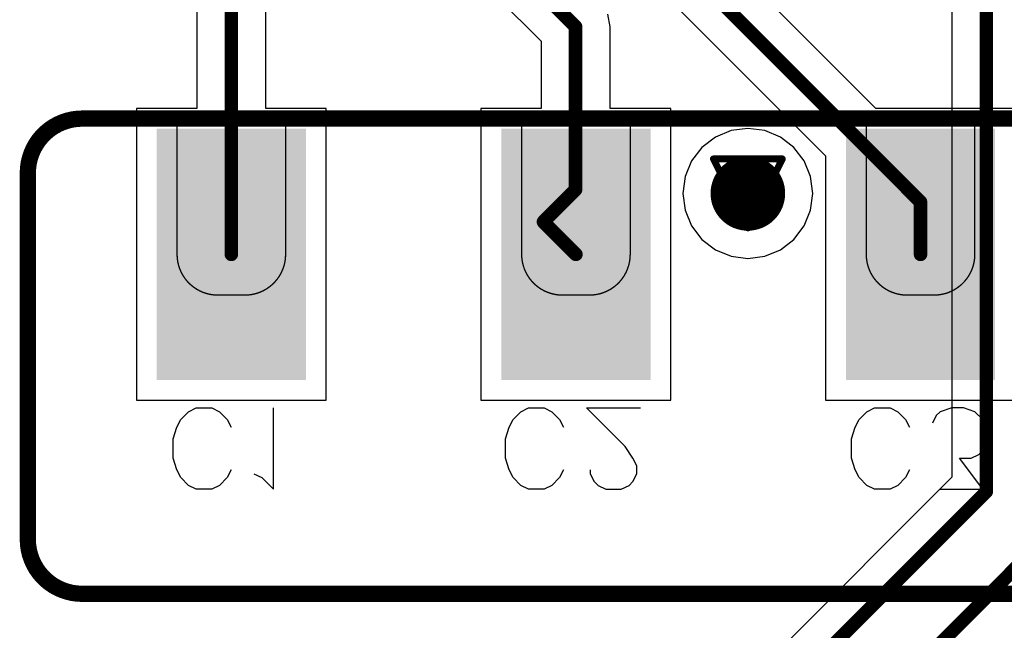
# Model space of a CAD drawing. Header units: millimetres. Extents: x 138 to 555, y 26 to 334.
# Tile 646 of 656: x 307.34 to 314.6, y 281.77 to 286.27. Entities that reach past the tile are written whole.
import ezdxf

# ---------------------------------------------------------------- set-up
doc = ezdxf.new("R2010")
doc.units = ezdxf.units.MM
for name, color, linetype in [('BottomLayer', 5, 'Continuous'), ('BottomOverlay', 54, 'Continuous'), ('BottomPaste', 16, 'Continuous'), ('BottomSolder', 6, 'Continuous'), ('DrillDrawing', 1, 'Continuous'), ('Mechanical30', 56, 'Continuous'), ('MidLayer1', 16, 'Continuous'), ('MidLayer2', 76, 'Continuous'), ('MidLayer3', 90, 'Continuous'), ('MidLayer4', 156, 'Continuous'), ('MultiLayer', 9, 'Continuous'), ('TopLayer', 1, 'Continuous'), ('ViaHoleLayer', 16, 'Continuous')]:
    doc.layers.add(name, color=color, linetype=linetype)

# ---------------------------------------------------------------- blocks, each defined once
blk = doc.blocks.new('CON_SMARTCARD_CONCRAFT_093A_65_08A_B_516')
at = {"layer": 'BottomLayer'}
for points in [[(-7.42, -26.095), (-7.42, -27.845), (-6.42, -26.095), (-6.42, -27.845)], [(-4.88, -26.095), (-4.88, -27.845), (-3.88, -26.095), (-3.88, -27.845)], [(-2.34, -26.095), (-2.34, -27.845), (-1.34, -26.095), (-1.34, -27.845)]]:
    blk.add_solid(points, dxfattribs=at)
at = {"layer": 'BottomOverlay'}
for p, q in [((-7.2929, -28.1857), (-7.2357, -28.1286)), ((-7.2357, -28.1286), (-7.1786, -28.1)), ((-7.1786, -28.1), (-7.0643, -28.1)), ((-7.0643, -28.1), (-7.0072, -28.1286)), ((-7.0072, -28.1286), (-6.9501, -28.1857)), ((-6.6102, -28.6999), (-6.6102, -28.1)), ((-4.8429, -28.1857), (-4.7857, -28.1286)), ((-4.7857, -28.1286), (-4.7286, -28.1)), ((-4.7286, -28.1), (-4.6143, -28.1)), ((-4.6143, -28.1), (-4.5572, -28.1286)), ((-4.5572, -28.1286), (-4.5001, -28.1857)), ((-4.0173, -28.3857), (-4.303, -28.1)), ((-4.303, -28.1), (-3.9031, -28.1)), ((-2.2929, -28.1857), (-2.2357, -28.1286)), ((-2.2357, -28.1286), (-2.1786, -28.1)), ((-2.1786, -28.1), (-2.0643, -28.1)), ((-2.0643, -28.1), (-2.0072, -28.1286)), ((-2.0072, -28.1286), (-1.9501, -28.1857)), ((-1.7244, -28.1571), (-1.753, -28.2143)), ((-1.6959, -28.1286), (-1.7244, -28.1571)), ((-1.6102, -28.1), (-1.6959, -28.1286)), ((-1.5245, -28.1), (-1.6102, -28.1)), ((-1.4388, -28.1286), (-1.5245, -28.1)), ((-1.3816, -28.1857), (-1.4388, -28.1286)), ((-7.3214, -28.2428), (-7.2929, -28.1857)), ((-6.9501, -28.1857), (-6.9215, -28.2428)), ((-4.8714, -28.2428), (-4.8429, -28.1857)), ((-4.5001, -28.1857), (-4.4715, -28.2428)), ((-2.3214, -28.2428), (-2.2929, -28.1857)), ((-1.9501, -28.1857), (-1.9215, -28.2428)), ((-1.3531, -28.2714), (-1.3816, -28.1857)), ((-7.35, -28.3285), (-7.3214, -28.2428)), ((-4.9, -28.3285), (-4.8714, -28.2428)), ((-2.35, -28.3285), (-2.3214, -28.2428)), ((-1.3531, -28.3285), (-1.3531, -28.2714)), ((-7.35, -28.4713), (-7.35, -28.3285)), ((-4.9, -28.4713), (-4.9, -28.3285)), ((-2.35, -28.4713), (-2.35, -28.3285)), ((-1.3816, -28.4142), (-1.3531, -28.3285)), ((-3.9602, -28.4713), (-4.0173, -28.3857)), ((-1.4673, -28.4713), (-1.4102, -28.4428)), ((-1.4102, -28.4428), (-1.3816, -28.4142)), ((-7.3214, -28.557), (-7.35, -28.4713)), ((-4.8714, -28.557), (-4.9, -28.4713)), ((-3.9316, -28.5285), (-3.9602, -28.4713)), ((-2.3214, -28.557), (-2.35, -28.4713)), ((-1.3816, -28.6999), (-1.553, -28.4713)), ((-1.553, -28.4713), (-1.4673, -28.4713)), ((-7.2929, -28.6142), (-7.3214, -28.557)), ((-6.9215, -28.557), (-6.9501, -28.6142)), ((-6.753, -28.5856), (-6.6959, -28.6142)), ((-4.8429, -28.6142), (-4.8714, -28.557)), ((-4.4715, -28.557), (-4.5001, -28.6142)), ((-4.2744, -28.557), (-4.2744, -28.5856)), ((-4.2744, -28.5856), (-4.2459, -28.6427)), ((-3.9602, -28.6427), (-3.9316, -28.5856)), ((-3.9316, -28.5856), (-3.9316, -28.5285)), ((-2.2929, -28.6142), (-2.3214, -28.557)), ((-1.9215, -28.557), (-1.9501, -28.6142)), ((-7.2357, -28.6713), (-7.2929, -28.6142)), ((-6.9501, -28.6142), (-7.0072, -28.6713)), ((-6.6959, -28.6142), (-6.6102, -28.6999)), ((-4.7857, -28.6713), (-4.8429, -28.6142)), ((-4.5001, -28.6142), (-4.5572, -28.6713)), ((-4.2459, -28.6427), (-4.2173, -28.6713)), ((-3.9888, -28.6713), (-3.9602, -28.6427)), ((-2.2357, -28.6713), (-2.2929, -28.6142)), ((-1.9501, -28.6142), (-2.0072, -28.6713)), ((-7.1786, -28.6999), (-7.2357, -28.6713)), ((-7.0643, -28.6999), (-7.1786, -28.6999)), ((-7.0072, -28.6713), (-7.0643, -28.6999)), ((-4.7286, -28.6999), (-4.7857, -28.6713)), ((-4.6143, -28.6999), (-4.7286, -28.6999)), ((-4.5572, -28.6713), (-4.6143, -28.6999)), ((-4.2173, -28.6713), (-4.1602, -28.6999)), ((-4.1602, -28.6999), (-4.0459, -28.6999)), ((-4.0459, -28.6999), (-3.9888, -28.6713)), ((-2.1786, -28.6999), (-2.2357, -28.6713)), ((-2.0643, -28.6999), (-2.1786, -28.6999)), ((-2.0072, -28.6713), (-2.0643, -28.6999)), ((-1.6959, -28.6999), (-1.3816, -28.6999))]:
    blk.add_line(p, q, dxfattribs=at)
at = {"layer": 'BottomOverlay', "const_width": 0.12}
for points in [[(-8.42, -26.37, -0.414214), (-8.02, -25.97)], [(-8.02, -29.47, -0.414214), (-8.42, -29.07)]]:
    blk.add_lwpolyline(points, format="xyb", dxfattribs=at)
for points in [[(-8.02, -25.97), (1.8, -25.97)], [(-8.42, -29.07), (-8.42, -26.37)], [(-8.02, -29.47), (1.8, -29.47)]]:
    blk.add_lwpolyline(points, dxfattribs=at)
at = {"layer": 'BottomOverlay', "const_width": 0.06}
for points in [[(-8.05, -25.97, 1), (-7.99, -25.97, 1)], [(-8.05, -25.97, 1), (-7.99, -25.97, 1)], [(-8.45, -26.37, 1), (-8.39, -26.37, 1)], [(-8.45, -26.37, 1), (-8.39, -26.37, 1)], [(-8.45, -29.07, 1), (-8.39, -29.07, 1)], [(-8.45, -29.07, 1), (-8.39, -29.07, 1)], [(-8.05, -29.47, 1), (-7.99, -29.47, 1)], [(-8.05, -29.47, 1), (-7.99, -29.47, 1)]]:
    blk.add_lwpolyline(points, format="xyb", close=True, dxfattribs=at)
at = {"layer": 'BottomPaste'}
for points in [[(-7.42, -26.095), (-7.42, -27.845), (-6.42, -26.095), (-6.42, -27.845)], [(-4.88, -26.095), (-4.88, -27.845), (-3.88, -26.095), (-3.88, -27.845)], [(-2.34, -26.095), (-2.34, -27.845), (-1.34, -26.095), (-1.34, -27.845)]]:
    blk.add_solid(points, dxfattribs=at)
at = {"layer": 'BottomSolder'}
for points in [[(-7.47, -26.045), (-7.47, -27.895), (-6.37, -26.045), (-6.37, -27.895)], [(-4.93, -26.045), (-4.93, -27.895), (-3.83, -26.045), (-3.83, -27.895)], [(-2.39, -26.045), (-2.39, -27.895), (-1.29, -26.045), (-1.29, -27.895)]]:
    blk.add_solid(points, dxfattribs=at)
at = {"layer": 'Mechanical30'}
for p, q in [((-7.2929, -28.1857), (-7.2357, -28.1286)), ((-7.2357, -28.1286), (-7.1786, -28.1)), ((-7.1786, -28.1), (-7.0643, -28.1)), ((-7.0643, -28.1), (-7.0072, -28.1286)), ((-7.0072, -28.1286), (-6.9501, -28.1857)), ((-6.6102, -28.6999), (-6.6102, -28.1)), ((-4.8429, -28.1857), (-4.7857, -28.1286)), ((-4.7857, -28.1286), (-4.7286, -28.1)), ((-4.7286, -28.1), (-4.6143, -28.1)), ((-4.6143, -28.1), (-4.5572, -28.1286)), ((-4.5572, -28.1286), (-4.5001, -28.1857)), ((-4.0173, -28.3857), (-4.303, -28.1)), ((-4.303, -28.1), (-3.9031, -28.1)), ((-2.2929, -28.1857), (-2.2357, -28.1286)), ((-2.2357, -28.1286), (-2.1786, -28.1)), ((-2.1786, -28.1), (-2.0643, -28.1)), ((-2.0643, -28.1), (-2.0072, -28.1286)), ((-2.0072, -28.1286), (-1.9501, -28.1857)), ((-1.7244, -28.1571), (-1.753, -28.2143)), ((-1.6959, -28.1286), (-1.7244, -28.1571)), ((-1.6102, -28.1), (-1.6959, -28.1286)), ((-1.5245, -28.1), (-1.6102, -28.1)), ((-1.4388, -28.1286), (-1.5245, -28.1)), ((-1.3816, -28.1857), (-1.4388, -28.1286)), ((-7.3214, -28.2428), (-7.2929, -28.1857)), ((-6.9501, -28.1857), (-6.9215, -28.2428)), ((-4.8714, -28.2428), (-4.8429, -28.1857)), ((-4.5001, -28.1857), (-4.4715, -28.2428)), ((-2.3214, -28.2428), (-2.2929, -28.1857)), ((-1.9501, -28.1857), (-1.9215, -28.2428)), ((-1.3531, -28.2714), (-1.3816, -28.1857)), ((-7.35, -28.3285), (-7.3214, -28.2428)), ((-4.9, -28.3285), (-4.8714, -28.2428)), ((-2.35, -28.3285), (-2.3214, -28.2428)), ((-1.3531, -28.3285), (-1.3531, -28.2714)), ((-7.35, -28.4713), (-7.35, -28.3285)), ((-4.9, -28.4713), (-4.9, -28.3285)), ((-2.35, -28.4713), (-2.35, -28.3285)), ((-1.3816, -28.4142), (-1.3531, -28.3285)), ((-3.9602, -28.4713), (-4.0173, -28.3857)), ((-1.4673, -28.4713), (-1.4102, -28.4428)), ((-1.4102, -28.4428), (-1.3816, -28.4142)), ((-7.3214, -28.557), (-7.35, -28.4713)), ((-4.8714, -28.557), (-4.9, -28.4713)), ((-3.9316, -28.5285), (-3.9602, -28.4713)), ((-2.3214, -28.557), (-2.35, -28.4713)), ((-1.3816, -28.6999), (-1.553, -28.4713)), ((-1.553, -28.4713), (-1.4673, -28.4713)), ((-7.2929, -28.6142), (-7.3214, -28.557)), ((-6.9215, -28.557), (-6.9501, -28.6142)), ((-6.753, -28.5856), (-6.6959, -28.6142)), ((-4.8429, -28.6142), (-4.8714, -28.557)), ((-4.4715, -28.557), (-4.5001, -28.6142)), ((-4.2744, -28.557), (-4.2744, -28.5856)), ((-4.2744, -28.5856), (-4.2459, -28.6427)), ((-3.9602, -28.6427), (-3.9316, -28.5856)), ((-3.9316, -28.5856), (-3.9316, -28.5285)), ((-2.2929, -28.6142), (-2.3214, -28.557)), ((-1.9215, -28.557), (-1.9501, -28.6142)), ((-7.2357, -28.6713), (-7.2929, -28.6142)), ((-6.9501, -28.6142), (-7.0072, -28.6713)), ((-6.6959, -28.6142), (-6.6102, -28.6999)), ((-4.7857, -28.6713), (-4.8429, -28.6142)), ((-4.5001, -28.6142), (-4.5572, -28.6713)), ((-4.2459, -28.6427), (-4.2173, -28.6713)), ((-3.9888, -28.6713), (-3.9602, -28.6427)), ((-2.2357, -28.6713), (-2.2929, -28.6142)), ((-1.9501, -28.6142), (-2.0072, -28.6713)), ((-7.1786, -28.6999), (-7.2357, -28.6713)), ((-7.0643, -28.6999), (-7.1786, -28.6999)), ((-7.0072, -28.6713), (-7.0643, -28.6999)), ((-4.7286, -28.6999), (-4.7857, -28.6713)), ((-4.6143, -28.6999), (-4.7286, -28.6999)), ((-4.5572, -28.6713), (-4.6143, -28.6999)), ((-4.2173, -28.6713), (-4.1602, -28.6999)), ((-4.1602, -28.6999), (-4.0459, -28.6999)), ((-4.0459, -28.6999), (-3.9888, -28.6713)), ((-2.1786, -28.6999), (-2.2357, -28.6713)), ((-2.0643, -28.6999), (-2.1786, -28.6999)), ((-2.0072, -28.6713), (-2.0643, -28.6999)), ((-1.6959, -28.6999), (-1.3816, -28.6999))]:
    blk.add_line(p, q, dxfattribs=at)
at = {"layer": 'Mechanical30', "const_width": 0.01}
for points in [[(-8.42, -26.37, -0.414214), (-8.02, -25.97)], [(-7.02, -27.27, -0.414214), (-7.32, -26.97)], [(-6.52, -26.97, -0.414214), (-6.82, -27.27)], [(-4.48, -27.27, -0.414214), (-4.78, -26.97)], [(-3.98, -26.97, -0.414214), (-4.28, -27.27)], [(-1.94, -27.27, -0.414214), (-2.24, -26.97)], [(-1.44, -26.97, -0.414214), (-1.74, -27.27)], [(-8.02, -29.47, -0.414214), (-8.42, -29.07)]]:
    blk.add_lwpolyline(points, format="xyb", dxfattribs=at)
for points in [[(-8.02, -25.97), (1.8, -25.97)], [(-7.32, -25.97), (-6.52, -25.97)], [(-7.32, -26.97), (-7.32, -25.97)], [(-6.52, -26.97), (-6.52, -25.97)], [(-4.78, -25.97), (-3.98, -25.97)], [(-4.78, -26.97), (-4.78, -25.97)], [(-3.98, -26.97), (-3.98, -25.97)], [(-2.24, -25.97), (-1.44, -25.97)], [(-2.24, -26.97), (-2.24, -25.97)], [(-1.44, -26.97), (-1.44, -25.97)], [(-8.42, -29.07), (-8.42, -26.37)], [(-7.02, -27.27), (-6.82, -27.27)], [(-4.48, -27.27), (-4.28, -27.27)], [(-1.94, -27.27), (-1.74, -27.27)], [(-8.02, -29.47), (1.8, -29.47)]]:
    blk.add_lwpolyline(points, dxfattribs=at)
at = {"layer": 'Mechanical30', "const_width": 0.005}
for points in [[(-8.0225, -25.97, 1), (-8.0175, -25.97, 1)], [(-8.0225, -25.97, 1), (-8.0175, -25.97, 1)], [(-7.3225, -25.97, 1), (-7.3175, -25.97, 1)], [(-7.3225, -25.97, 1), (-7.3175, -25.97, 1)], [(-6.5225, -25.97, 1), (-6.5175, -25.97, 1)], [(-6.5225, -25.97, 1), (-6.5175, -25.97, 1)], [(-4.7825, -25.97, 1), (-4.7775, -25.97, 1)], [(-4.7825, -25.97, 1), (-4.7775, -25.97, 1)], [(-3.9825, -25.97, 1), (-3.9775, -25.97, 1)], [(-3.9825, -25.97, 1), (-3.9775, -25.97, 1)], [(-2.2425, -25.97, 1), (-2.2375, -25.97, 1)], [(-2.2425, -25.97, 1), (-2.2375, -25.97, 1)], [(-1.4425, -25.97, 1), (-1.4375, -25.97, 1)], [(-1.4425, -25.97, 1), (-1.4375, -25.97, 1)], [(-8.4225, -26.37, 1), (-8.4175, -26.37, 1)], [(-8.4225, -26.37, 1), (-8.4175, -26.37, 1)], [(-7.3225, -26.97, 1), (-7.3175, -26.97, 1)], [(-7.3225, -26.97, 1), (-7.3175, -26.97, 1)], [(-6.5225, -26.97, 1), (-6.5175, -26.97, 1)], [(-6.5225, -26.97, 1), (-6.5175, -26.97, 1)], [(-4.7825, -26.97, 1), (-4.7775, -26.97, 1)], [(-4.7825, -26.97, 1), (-4.7775, -26.97, 1)], [(-3.9825, -26.97, 1), (-3.9775, -26.97, 1)], [(-3.9825, -26.97, 1), (-3.9775, -26.97, 1)], [(-2.2425, -26.97, 1), (-2.2375, -26.97, 1)], [(-2.2425, -26.97, 1), (-2.2375, -26.97, 1)], [(-1.4425, -26.97, 1), (-1.4375, -26.97, 1)], [(-1.4425, -26.97, 1), (-1.4375, -26.97, 1)], [(-7.0225, -27.27, 1), (-7.0175, -27.27, 1)], [(-7.0225, -27.27, 1), (-7.0175, -27.27, 1)], [(-6.8225, -27.27, 1), (-6.8175, -27.27, 1)], [(-6.8225, -27.27, 1), (-6.8175, -27.27, 1)], [(-4.4825, -27.27, 1), (-4.4775, -27.27, 1)], [(-4.4825, -27.27, 1), (-4.4775, -27.27, 1)], [(-4.2825, -27.27, 1), (-4.2775, -27.27, 1)], [(-4.2825, -27.27, 1), (-4.2775, -27.27, 1)], [(-1.9425, -27.27, 1), (-1.9375, -27.27, 1)], [(-1.9425, -27.27, 1), (-1.9375, -27.27, 1)], [(-1.7425, -27.27, 1), (-1.7375, -27.27, 1)], [(-1.7425, -27.27, 1), (-1.7375, -27.27, 1)], [(-8.4225, -29.07, 1), (-8.4175, -29.07, 1)], [(-8.4225, -29.07, 1), (-8.4175, -29.07, 1)], [(-8.0225, -29.47, 1), (-8.0175, -29.47, 1)], [(-8.0225, -29.47, 1), (-8.0175, -29.47, 1)]]:
    blk.add_lwpolyline(points, format="xyb", close=True, dxfattribs=at)

msp = doc.modelspace()

# ---------------------------------------------------------------- linework, layer by layer
at = {"layer": 'BottomLayer'}
for p, q in [((309.1553, 285.6124), (309.1553, 287.3269)), ((309.9394, 287.352), (311.183, 286.1085)), ((308.6455, 287.3217), (308.6455, 285.6124)), ((313.6521, 285.6124), (312.3236, 286.9409)), ((312.0378, 286.5057), (313.2805, 285.2631)), ((311.6928, 286.214), (311.6745, 286.3057)), ((311.6928, 285.6124), (311.6928, 286.214)), ((311.183, 286.1085), (311.183, 285.6124)), ((308.6455, 285.6124), (308.2005, 285.6124)), ((308.2005, 285.6124), (308.2005, 283.4624)), ((309.6005, 285.6124), (309.1553, 285.6124)), ((309.6005, 283.4624), (309.6005, 285.6124)), ((311.183, 285.6124), (310.7405, 285.6124)), ((310.7405, 285.6124), (310.7405, 283.4624)), ((312.1405, 285.6124), (311.6928, 285.6124)), ((312.1405, 283.4624), (312.1405, 285.6124)), ((314.6805, 285.6124), (313.6521, 285.6124)), ((313.2805, 285.2631), (313.2805, 283.4624)), ((308.2005, 283.4624), (309.6005, 283.4624)), ((310.7405, 283.4624), (312.1405, 283.4624)), ((313.2805, 283.4624), (314.6805, 283.4624))]:
    msp.add_line(p, q, dxfattribs=at)
at = {"layer": 'BottomLayer', "const_width": 0.1}
for points in [[(308.9004, 284.5374), (308.9004, 287.7552)], [(310.1196, 287.5323), (311.4379, 286.214)], [(312.1434, 286.7606), (313.9804, 284.9236)], [(311.4379, 285.0143), (311.4379, 286.214)], [(311.2007, 284.7771), (311.4379, 285.0143)], [(313.9804, 284.5374), (313.9804, 284.9236)], [(311.2007, 284.7771), (311.4404, 284.5374)]]:
    msp.add_lwpolyline(points, dxfattribs=at)
at = {"layer": 'BottomLayer'}
for points, const_width in [([(311.4129, 286.214, 1), (311.4629, 286.214, 1)], 0.05), ([(311.4129, 286.214, 1), (311.4629, 286.214, 1)], 0.05), ([(312.5702, 284.9866, 1), (312.8452, 284.9866, 1)], 0.275), ([(311.4129, 285.0143, 1), (311.4629, 285.0143, 1)], 0.05), ([(311.4129, 285.0143, 1), (311.4629, 285.0143, 1)], 0.05), ([(313.9554, 284.9236, 1), (314.0054, 284.9236, 1)], 0.05), ([(313.9554, 284.9236, 1), (314.0054, 284.9236, 1)], 0.05), ([(311.1757, 284.7771, 1), (311.2257, 284.7771, 1)], 0.05), ([(311.1757, 284.7771, 1), (311.2257, 284.7771, 1)], 0.05), ([(308.8754, 284.5374, 1), (308.9254, 284.5374, 1)], 0.05), ([(311.4154, 284.5374, 1), (311.4654, 284.5374, 1)], 0.05), ([(313.9554, 284.5374, 1), (314.0054, 284.5374, 1)], 0.05)]:
    msp.add_lwpolyline(points, format="xyb", close=True, dxfattribs=dict(at, const_width=const_width))
at = {"layer": 'DrillDrawing', "const_width": 0.0508}
for points in [[(312.4537, 285.2406), (312.9617, 285.2406)], [(312.4537, 285.2406), (312.7077, 284.7326)], [(312.7077, 284.7326), (312.9617, 285.2406)], [(312.5553, 285.139), (312.8601, 285.139)], [(312.5553, 285.139), (312.7077, 284.8342)], [(312.7077, 284.8342), (312.8601, 285.139)]]:
    msp.add_lwpolyline(points, dxfattribs=at)
at = {"layer": 'DrillDrawing', "const_width": 0.0254}
for points in [[(312.441, 285.2406, 1), (312.4664, 285.2406, 1)], [(312.441, 285.2406, 1), (312.4664, 285.2406, 1)], [(312.949, 285.2406, 1), (312.9744, 285.2406, 1)], [(312.949, 285.2406, 1), (312.9744, 285.2406, 1)], [(312.5426, 285.139, 1), (312.568, 285.139, 1)], [(312.5426, 285.139, 1), (312.568, 285.139, 1)], [(312.8474, 285.139, 1), (312.8728, 285.139, 1)], [(312.8474, 285.139, 1), (312.8728, 285.139, 1)], [(312.695, 284.8342, 1), (312.7204, 284.8342, 1)], [(312.695, 284.8342, 1), (312.7204, 284.8342, 1)], [(312.695, 284.7326, 1), (312.7204, 284.7326, 1)], [(312.695, 284.7326, 1), (312.7204, 284.7326, 1)]]:
    msp.add_lwpolyline(points, format="xyb", close=True, dxfattribs=at)
at = {"layer": 'MidLayer1'}
for p, q in [((312.5837, 285.4494), (312.4682, 285.4015)), ((312.7077, 285.4657), (312.5837, 285.4494)), ((312.8317, 285.4494), (312.7077, 285.4657)), ((312.9473, 285.4015), (312.8317, 285.4494)), ((312.4682, 285.4015), (312.3689, 285.3254)), ((313.0465, 285.3254), (312.9473, 285.4015)), ((312.3689, 285.3254), (312.2928, 285.2262)), ((313.1226, 285.2262), (313.0465, 285.3254)), ((312.2928, 285.2262), (312.2449, 285.1106)), ((313.1705, 285.1106), (313.1226, 285.2262)), ((312.2449, 285.1106), (312.2286, 284.9866)), ((313.1868, 284.9866), (313.1705, 285.1106)), ((312.2286, 284.9866), (312.2449, 284.8626)), ((313.1705, 284.8626), (313.1868, 284.9866)), ((312.2449, 284.8626), (312.2928, 284.7471)), ((313.1226, 284.7471), (313.1705, 284.8626)), ((312.2928, 284.7471), (312.3689, 284.6479)), ((313.0465, 284.6479), (313.1226, 284.7471)), ((312.3689, 284.6479), (312.4682, 284.5717)), ((312.9473, 284.5717), (313.0465, 284.6479)), ((312.4682, 284.5717), (312.5837, 284.5239)), ((312.8317, 284.5239), (312.9473, 284.5717)), ((312.5837, 284.5239), (312.7077, 284.5075)), ((312.7077, 284.5075), (312.8317, 284.5239))]:
    msp.add_line(p, q, dxfattribs=at)
at = {"layer": 'MidLayer1', "const_width": 0.275}
msp.add_lwpolyline([(312.5702, 284.9866, 1), (312.8452, 284.9866, 1)], format="xyb", close=True, dxfattribs=at)
at = {"layer": 'MidLayer2', "const_width": 0.275}
msp.add_lwpolyline([(312.5702, 284.9866, 1), (312.8452, 284.9866, 1)], format="xyb", close=True, dxfattribs=at)
at = {"layer": 'MidLayer3', "const_width": 0.275}
msp.add_lwpolyline([(312.5702, 284.9866, 1), (312.8452, 284.9866, 1)], format="xyb", close=True, dxfattribs=at)
at = {"layer": 'MidLayer4'}
for p, q in [((312.5837, 285.4494), (312.4682, 285.4015)), ((312.7077, 285.4657), (312.5837, 285.4494)), ((312.8317, 285.4494), (312.7077, 285.4657)), ((312.9473, 285.4015), (312.8317, 285.4494)), ((312.4682, 285.4015), (312.3689, 285.3254)), ((313.0465, 285.3254), (312.9473, 285.4015)), ((312.3689, 285.3254), (312.2928, 285.2262)), ((313.1226, 285.2262), (313.0465, 285.3254)), ((312.2928, 285.2262), (312.2449, 285.1106)), ((313.1705, 285.1106), (313.1226, 285.2262)), ((312.2449, 285.1106), (312.2286, 284.9866)), ((313.1868, 284.9866), (313.1705, 285.1106)), ((312.2286, 284.9866), (312.2449, 284.8626)), ((313.1705, 284.8626), (313.1868, 284.9866)), ((312.2449, 284.8626), (312.2928, 284.7471)), ((313.1226, 284.7471), (313.1705, 284.8626)), ((312.2928, 284.7471), (312.3689, 284.6479)), ((313.0465, 284.6479), (313.1226, 284.7471)), ((312.3689, 284.6479), (312.4682, 284.5717)), ((312.9473, 284.5717), (313.0465, 284.6479)), ((312.4682, 284.5717), (312.5837, 284.5239)), ((312.8317, 284.5239), (312.9473, 284.5717)), ((312.5837, 284.5239), (312.7077, 284.5075)), ((312.7077, 284.5075), (312.8317, 284.5239))]:
    msp.add_line(p, q, dxfattribs=at)
at = {"layer": 'MidLayer4', "const_width": 0.275}
msp.add_lwpolyline([(312.5702, 284.9866, 1), (312.8452, 284.9866, 1)], format="xyb", close=True, dxfattribs=at)
at = {"layer": 'MultiLayer', "const_width": 0.275}
msp.add_lwpolyline([(312.5702, 284.9866, 1), (312.8452, 284.9866, 1)], format="xyb", close=True, dxfattribs=at)
at = {"layer": 'TopLayer'}
for p, q in [((314.2103, 289.9697), (314.2103, 282.8955)), ((314.2103, 282.8955), (307.3787, 276.0639))]:
    msp.add_line(p, q, dxfattribs=at)
at = {"layer": 'TopLayer', "const_width": 0.1}
for points in [[(314.4652, 282.7899), (314.4652, 290.253)], [(307.4843, 275.809), (314.4652, 282.7899)], [(307.7874, 275.3337), (314.9352, 282.4815)]]:
    msp.add_lwpolyline(points, dxfattribs=at)
at = {"layer": 'TopLayer'}
for points, const_width in [([(312.5702, 284.9866, 1), (312.8452, 284.9866, 1)], 0.275), ([(314.4402, 282.7899, 1), (314.4902, 282.7899, 1)], 0.05), ([(314.4402, 282.7899, 1), (314.4902, 282.7899, 1)], 0.05)]:
    msp.add_lwpolyline(points, format="xyb", close=True, dxfattribs=dict(at, const_width=const_width))
at = {"layer": 'ViaHoleLayer', "const_width": 0.15}
msp.add_lwpolyline([(312.6327, 284.9866, 1), (312.7827, 284.9866, 1)], format="xyb", close=True, dxfattribs=at)

# ---------------------------------------------------------------- block references
at = {"rotation": 360}
msp.add_blockref('CON_SMARTCARD_CONCRAFT_093A_65_08A_B_516', (315.8205, 311.5074), dxfattribs=at)

doc.saveas('drawing.dxf')
